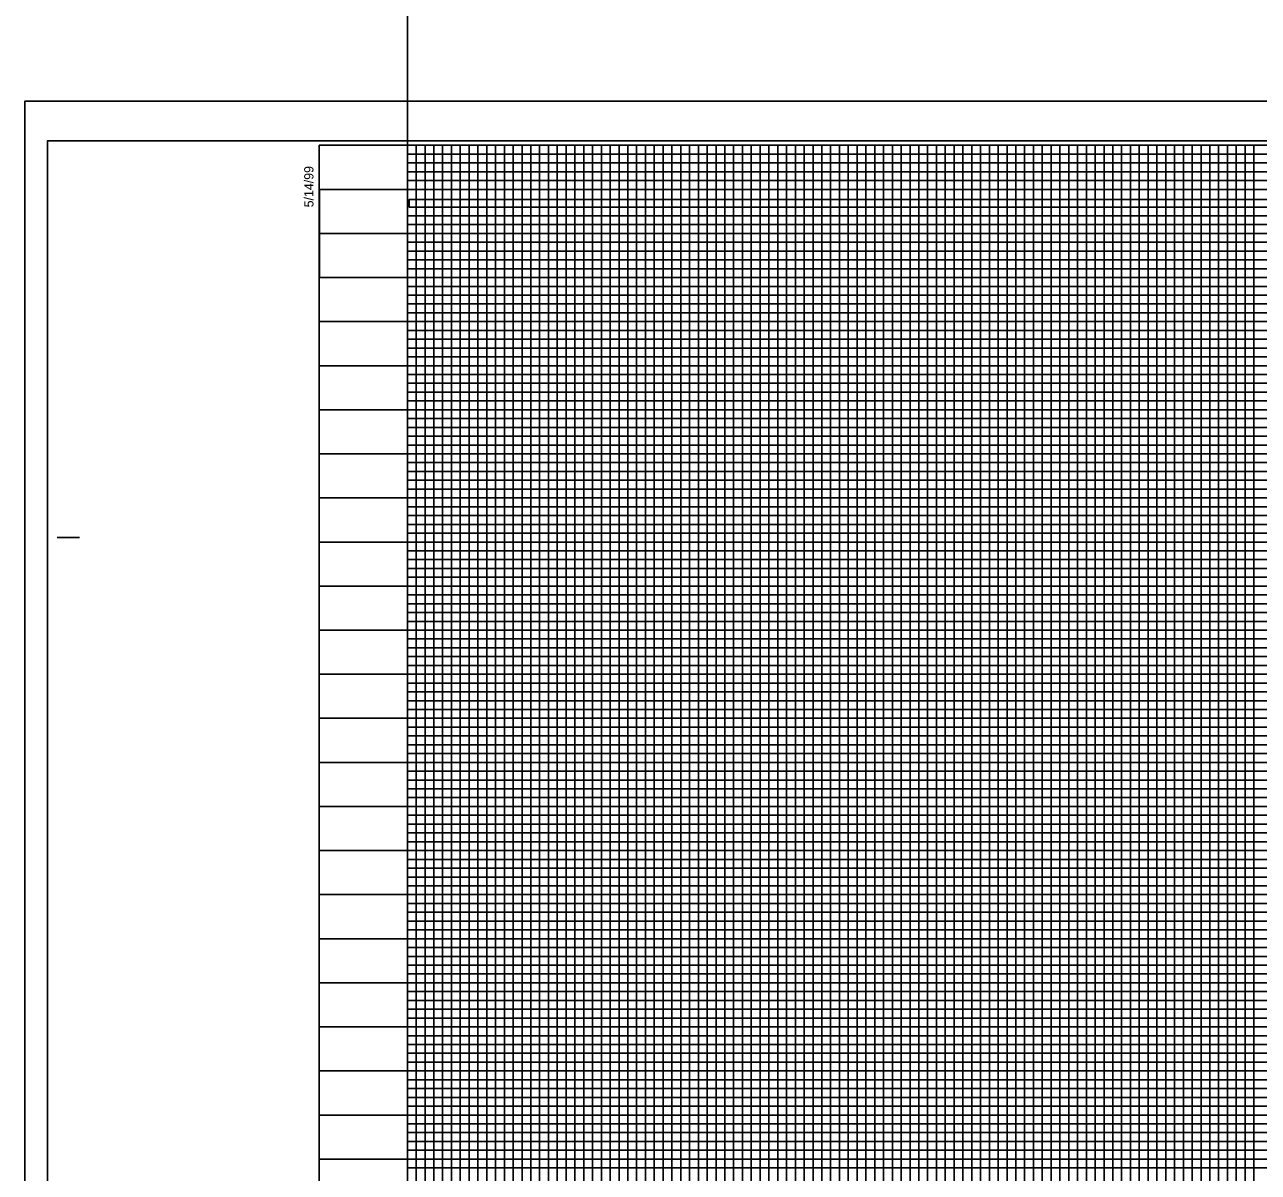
# Model space of a CAD drawing. Extents: x 2345490 to 2436403, y 465165 to 573888.
# Drawn here: x 2410678 to 2411378, y 537268 to 537919 of the extents above; entities that cross this region are included whole.
import ezdxf

# ---------------------------------------------------------------- set-up
doc = ezdxf.new("R2010")
doc.units = 0
for name, color, linetype in [('Old_Level_18', 7, 'Continuous'), ('Old_Level_41', 7, 'Continuous'), ('Old_Level_42', 7, 'Continuous'), ('Old_Level_43', 7, 'Continuous'), ('Old_Level_50', 7, 'Continuous'), ('Old_Level_51', 7, 'Continuous'), ('Old_Level_63', 7, 'Continuous')]:
    doc.layers.add(name, color=color, linetype=linetype)

msp = doc.modelspace()

# ---------------------------------------------------------------- linework, layer by layer
at = {"layer": 'Old_Level_18'}
msp.add_lwpolyline([(2412345.325, 537850.5035), (2410845.325, 537850.5035), (2410845.325, 536800.5035), (2412345.325, 536800.5035)], close=True, dxfattribs=at)
at = {"layer": 'Old_Level_41'}
msp.add_line((2410696.825, 537628.0035), (2410709.325, 537628.0035), dxfattribs=at)
for points in [[(2410845.325, 537850.5035), (2410895.325, 537850.5035), (2410895.325, 536825.5035), (2410945.325, 536825.5035), (2410945.325, 537850.5035), (2410995.325, 537850.5035), (2410995.325, 536825.5035), (2411045.325, 536825.5035), (2411045.325, 537850.5035), (2411095.325, 537850.5035), (2411095.325, 536825.5035), (2411145.325, 536825.5035), (2411145.325, 537850.5035), (2411195.325, 537850.5035), (2411195.325, 536825.5035), (2411245.325, 536825.5035), (2411245.325, 537850.5035), (2411295.325, 537850.5035), (2411295.325, 536825.5035), (2411345.325, 536825.5035), (2411345.325, 537850.5035), (2411395.325, 537850.5035)], [(2410920.325, 536825.5035), (2410920.325, 537850.5035), (2410970.325, 537850.5035), (2410970.325, 536825.5035), (2411020.325, 536825.5035), (2411020.325, 537850.5035), (2411070.325, 537850.5035), (2411070.325, 536825.5035), (2411120.325, 536825.5035), (2411120.325, 537850.5035), (2411170.325, 537850.5035), (2411170.325, 536825.5035), (2411220.325, 536825.5035), (2411220.325, 537850.5035), (2411270.325, 537850.5035), (2411270.325, 536825.5035), (2411320.325, 536825.5035), (2411320.325, 537850.5035), (2411370.325, 537850.5035), (2411370.325, 536825.5035), (2411420.325, 536825.5035)], [(2410845.325, 537800.5035), (2412145.275, 537800.5035)], [(2412145.275, 537750.5035), (2410845.325, 537750.5035), (2410845.325, 537700.4535), (2412345.325, 537700.4535)], [(2412345.325, 537675.5035), (2410845.325, 537675.5035), (2410845.325, 537725.5035), (2412145.275, 537725.5035)], [(2412345.325, 537650.5035), (2410845.325, 537650.5035), (2410845.325, 537600.5035), (2412345.325, 537600.5035)], [(2412345.325, 537575.5035), (2410845.325, 537575.5035), (2410845.325, 537625.5035), (2412345.325, 537625.5035)], [(2412345.325, 537550.5035), (2410845.325, 537550.5035), (2410845.325, 537500.5035), (2412345.325, 537500.5035)], [(2412345.325, 537450.5035), (2410845.325, 537450.5035), (2410845.325, 537400.5035), (2412345.325, 537400.5035)], [(2412345.325, 537350.5035), (2410845.325, 537350.5035), (2410845.325, 537300.5035), (2412345.325, 537300.5035)]]:
    msp.add_lwpolyline(points, dxfattribs=at)
at = {"layer": 'Old_Level_42'}
for points in [[(2412145.275, 537775.5035), (2410845.425, 537775.5035), (2410845.425, 537825.4535), (2412145.275, 537825.4535)], [(2412345.325, 537475.5035), (2410845.325, 537475.5035), (2410845.325, 537525.5035), (2412345.325, 537525.5035)], [(2412345.325, 537375.5035), (2410845.325, 537375.5035), (2410845.325, 537425.5035), (2412345.325, 537425.5035)], [(2412345.325, 537275.5035), (2410845.325, 537275.5035), (2410845.325, 537325.5035), (2412345.325, 537325.5035)]]:
    msp.add_lwpolyline(points, dxfattribs=at)
at = {"layer": 'Old_Level_43'}
for p, q in [((2412295.325, 537670.5035), (2410895.325, 537670.5035)), ((2410895.325, 537670.5035), (2410895.325, 537665.5035)), ((2410895.325, 537665.5035), (2412295.325, 537665.5035)), ((2412295.325, 537645.5035), (2410895.325, 537645.5035))]:
    msp.add_line(p, q, dxfattribs=at)
for points in [[(2410900.325, 537850.5035), (2410905.325, 537850.5035), (2410910.325, 537850.5035), (2410915.325, 537850.5035), (2410925.325, 537850.5035), (2410892.275, 537850.5035), (2410897.275, 537850.5035), (2410855.325, 537850.5035), (2410860.325, 537850.5035), (2410865.325, 537850.5035), (2410875.325, 537850.5035), (2410880.325, 537850.5035), (2410885.325, 537850.5035), (2410890.325, 537850.5035), (2410900.325, 537850.5035), (2410900.325, 536825.5035)], [(2410905.325, 536825.5035), (2410905.325, 537850.5035), (2410910.325, 537850.5035), (2410910.325, 536825.5035)], [(2410915.325, 536825.5035), (2410915.325, 537850.5035), (2410925.325, 537850.5035), (2410925.325, 536825.5035)], [(2410930.325, 536825.5035), (2410930.325, 537850.5035), (2410935.325, 537850.5035), (2410935.325, 536825.5035)], [(2410940.325, 536825.5035), (2410940.325, 537850.5035), (2410950.325, 537850.5035), (2410950.325, 536825.5035)], [(2410955.325, 536825.5035), (2410955.325, 537850.5035), (2410960.325, 537850.5035), (2410960.325, 536825.5035)], [(2410965.325, 536825.5035), (2410965.325, 537850.5035), (2410975.325, 537850.5035), (2410975.325, 536825.5035)], [(2410980.325, 536825.5035), (2410980.325, 537850.5035), (2410985.325, 537850.5035), (2410985.325, 536825.5035)], [(2410990.325, 536825.5035), (2410990.325, 537850.5035), (2411000.325, 537850.5035), (2411000.325, 536825.5035)], [(2411005.325, 536825.5035), (2411005.325, 537850.5035), (2411010.325, 537850.5035), (2411010.325, 536825.5035)], [(2411015.325, 536825.5035), (2411015.325, 537850.5035), (2411025.325, 537850.5035), (2411025.325, 536825.5035)], [(2411030.325, 536825.5035), (2411030.325, 537850.5035), (2411035.325, 537850.5035), (2411035.325, 536825.5035)], [(2411040.325, 536825.5035), (2411040.325, 537850.5035), (2411050.325, 537850.5035), (2411050.325, 536825.5035)], [(2411055.325, 536825.5035), (2411055.325, 537850.5035), (2411060.325, 537850.5035), (2411060.325, 536825.5035)], [(2411065.325, 536825.5035), (2411065.325, 537850.5035), (2411075.325, 537850.5035), (2411075.325, 536825.5035)], [(2411080.325, 536825.5035), (2411080.325, 537850.5035), (2411085.325, 537850.5035), (2411085.325, 536825.5035)], [(2411090.325, 536825.5035), (2411090.325, 537850.5035), (2411100.325, 537850.5035), (2411100.325, 536825.5035)], [(2411105.325, 536825.5035), (2411105.325, 537850.5035), (2411105.325, 537850.5035), (2411110.325, 537850.5035), (2411110.325, 536825.5035)], [(2411115.325, 536825.5035), (2411115.325, 537850.5035), (2411125.325, 537850.5035), (2411125.325, 536825.5035)], [(2411130.325, 536825.5035), (2411130.325, 537850.5035), (2411135.325, 537850.5035), (2411135.325, 536825.5035)], [(2411140.325, 536825.5035), (2411140.325, 537850.5035), (2411150.325, 537850.5035), (2411150.325, 536825.5035)], [(2411155.325, 536825.5035), (2411155.325, 537850.5035), (2411160.325, 537850.5035), (2411160.325, 536825.5035)], [(2411165.325, 536825.5035), (2411165.325, 537850.5035), (2411175.325, 537850.5035), (2411175.325, 536825.5035)], [(2411180.325, 536825.5035), (2411180.325, 537850.5035), (2411185.325, 537850.5035), (2411185.325, 536825.5035)], [(2411190.325, 536825.5035), (2411190.325, 537850.5035), (2411200.325, 537850.5035), (2411200.325, 536825.5035)], [(2411205.325, 536825.5035), (2411205.325, 537850.5035), (2411210.325, 537850.5035), (2411210.325, 536825.5035)], [(2411215.325, 536825.5035), (2411215.325, 537850.5035), (2411225.325, 537850.5035), (2411225.325, 536825.5035)], [(2411230.325, 537850.5035), (2411230.325, 536825.5035), (2411235.325, 536825.5035), (2411235.325, 537850.5035)], [(2411230.325, 537849.9035), (2411230.325, 536825.5035), (2411235.325, 536825.5035), (2411235.325, 537849.9035)], [(2411240.325, 536825.5035), (2411240.325, 537850.5035), (2411250.325, 537850.5035), (2411250.325, 536825.5035)], [(2411255.325, 536825.5035), (2411255.325, 537850.5035), (2411260.325, 537850.5035), (2411260.325, 536825.5035)], [(2411265.325, 536825.5035), (2411265.325, 537850.5035), (2411275.325, 537850.5035), (2411275.325, 536825.5035)], [(2411280.325, 536825.5035), (2411280.325, 537850.5035), (2411285.325, 537850.5035), (2411285.325, 536825.5035)], [(2411290.325, 536825.5035), (2411290.325, 537850.5035), (2411300.325, 537850.5035), (2411300.325, 536825.5035)], [(2411305.325, 536825.5035), (2411305.325, 537850.5035), (2411310.325, 537850.5035), (2411310.325, 536825.5035)], [(2411315.325, 536825.5035), (2411315.325, 537850.5035), (2411325.325, 537850.5035), (2411325.325, 536825.5035)], [(2411330.325, 536825.5035), (2411330.325, 537850.5035), (2411335.325, 537850.5035), (2411335.325, 536825.5035)], [(2411340.325, 536825.5035), (2411340.325, 537850.5035), (2411350.325, 537850.5035), (2411350.325, 536825.5035)], [(2411355.325, 536825.5035), (2411355.325, 537850.5035), (2411360.325, 537850.5035), (2411360.325, 536825.5035)], [(2411365.325, 536825.5035), (2411365.325, 537850.5035), (2411375.325, 537850.5035), (2411375.325, 536825.5035)], [(2412145.275, 537845.5035), (2410895.325, 537845.5035), (2410895.325, 537840.5035), (2412145.275, 537840.5035)], [(2412145.275, 537835.5035), (2410895.325, 537835.5035), (2410895.325, 537830.5035), (2412145.275, 537830.5035)], [(2412145.275, 537819.7535), (2410896.325, 537819.7535), (2410896.325, 537815.5035), (2412145.275, 537815.5035)], [(2412145.275, 537810.5035), (2410895.325, 537810.5035), (2410895.325, 537805.5035), (2412145.275, 537805.5035)], [(2412145.275, 537795.5035), (2410895.325, 537795.5035), (2410895.325, 537790.5035), (2412145.275, 537790.5035)], [(2412145.275, 537785.5035), (2410895.325, 537785.5035), (2410895.325, 537780.5035), (2412145.275, 537780.5035)], [(2412145.275, 537770.5035), (2410895.325, 537770.5035), (2410895.325, 537765.5035), (2412145.275, 537765.5035)], [(2412145.275, 537760.5035), (2410895.325, 537760.5035), (2410895.325, 537755.5035), (2412145.275, 537755.5035)], [(2412145.275, 537745.5035), (2410895.325, 537745.5035), (2410895.325, 537740.5035), (2412145.275, 537740.5035)], [(2412145.275, 537735.5035), (2410895.325, 537735.5035), (2410895.325, 537730.5035), (2412145.275, 537730.5035)], [(2412145.275, 537720.5035), (2410895.325, 537720.5035), (2410895.325, 537715.5035), (2412145.275, 537715.5035)], [(2412295.325, 537710.5035), (2410895.325, 537710.5035), (2410895.325, 537710.5035), (2410895.325, 537690.5035), (2412295.325, 537690.5035)], [(2410895.325, 537705.5035), (2412295.325, 537705.5035)], [(2412295.325, 537695.5035), (2410895.325, 537695.5035)], [(2412295.325, 537685.5035), (2410895.325, 537685.5035), (2410895.325, 537680.5035), (2412295.325, 537680.5035)], [(2412295.325, 537660.5035), (2410895.325, 537660.5035), (2410895.325, 537655.5035), (2412295.325, 537655.5035)], [(2412295.325, 537640.5035), (2410895.325, 537640.5035), (2410895.325, 537635.5035), (2412295.325, 537635.5035)], [(2412295.325, 537630.5035), (2410895.325, 537630.5035)], [(2410895.325, 537620.5035), (2412295.325, 537620.5035)], [(2412295.325, 537615.5035), (2410895.325, 537615.5035), (2410895.325, 537610.5035), (2412295.325, 537610.5035)], [(2412295.325, 537605.5035), (2410895.325, 537605.5035), (2410895.325, 537595.5035), (2412295.325, 537595.5035)], [(2412295.325, 537590.5035), (2410895.325, 537590.5035), (2410895.325, 537585.5035), (2412295.325, 537585.5035)], [(2412295.325, 537580.5035), (2410895.325, 537580.5035), (2410895.325, 537570.5035), (2412295.325, 537570.5035)], [(2412295.325, 537565.5035), (2410895.325, 537565.5035), (2410895.325, 537560.5035), (2412295.325, 537560.5035)], [(2412295.325, 537555.5035), (2410895.325, 537555.5035), (2410895.325, 537545.5035), (2412295.325, 537545.5035)], [(2412295.325, 537540.5035), (2410895.325, 537540.5035), (2410895.325, 537535.5035), (2412295.325, 537535.5035)], [(2412295.325, 537530.5035), (2410895.325, 537530.5035), (2410895.325, 537520.5035), (2412295.325, 537520.5035)], [(2412295.325, 537515.5035), (2410895.325, 537515.5035), (2410895.325, 537510.5035), (2412295.325, 537510.5035)], [(2412295.325, 537505.5035), (2410895.325, 537505.5035), (2410895.325, 537495.5035), (2412295.325, 537495.5035)], [(2412295.325, 537490.5035), (2410895.325, 537490.5035), (2410895.325, 537485.5035), (2412295.325, 537485.5035)], [(2412295.325, 537480.5035), (2410895.325, 537480.5035), (2410895.325, 537470.5035), (2412295.325, 537470.5035)], [(2412295.325, 537465.5035), (2410895.325, 537465.5035), (2410895.325, 537460.5035), (2412295.325, 537460.5035)], [(2412295.325, 537455.5035), (2410895.325, 537455.5035), (2410895.325, 537445.5035), (2412295.325, 537445.5035)], [(2412295.325, 537440.5035), (2410895.325, 537440.5035), (2410895.325, 537435.5035), (2412295.325, 537435.5035)], [(2412295.325, 537430.5035), (2410895.325, 537430.5035), (2410895.325, 537420.5035), (2412295.325, 537420.5035)], [(2412295.325, 537415.5035), (2410895.325, 537415.5035), (2410895.325, 537410.5035), (2412295.325, 537410.5035)], [(2412295.325, 537405.5035), (2410895.325, 537405.5035), (2410895.325, 537395.5035), (2412295.325, 537395.5035)], [(2412295.325, 537390.5035), (2410895.325, 537390.5035), (2410895.325, 537385.5035), (2412295.325, 537385.5035)], [(2412295.325, 537380.5035), (2410895.325, 537380.5035), (2410895.325, 537370.5035), (2412295.325, 537370.5035)], [(2412295.325, 537365.5035), (2410895.325, 537365.5035), (2410895.325, 537360.5035), (2412295.325, 537360.5035)], [(2412295.325, 537355.5035), (2410895.325, 537355.5035), (2410895.325, 537345.5035), (2412295.325, 537345.5035)], [(2412295.325, 537340.5035), (2410895.325, 537340.5035), (2410895.325, 537335.5035), (2412295.325, 537335.5035)], [(2412295.325, 537330.5035), (2410895.325, 537330.5035)], [(2410895.325, 537320.5035), (2412295.325, 537320.5035)], [(2412295.325, 537315.5035), (2410895.325, 537315.5035), (2410895.325, 537310.5035), (2412295.325, 537310.5035)], [(2412295.325, 537305.5035), (2410895.325, 537305.5035), (2410895.325, 537295.5035), (2412295.325, 537295.5035)], [(2412295.325, 537290.5035), (2410895.325, 537290.5035), (2410895.325, 537285.5035), (2412295.325, 537285.5035)], [(2412295.325, 537280.5035), (2410895.325, 537280.5035), (2410895.325, 537270.5035), (2412295.325, 537270.5035)]]:
    msp.add_lwpolyline(points, dxfattribs=at)
at = {"layer": 'Old_Level_50'}
msp.add_lwpolyline([(2412357.825, 537853.0535), (2410691.325, 537853.0535), (2410691.325, 536797.9535), (2412357.825, 536797.9535)], close=True, dxfattribs=at)
at = {"layer": 'Old_Level_51'}
msp.add_lwpolyline([(2412362.325, 537875.5035), (2410678.325, 537875.5035), (2410678.325, 536775.5035), (2412362.325, 536775.5035)], close=True, dxfattribs=at)
at = {"layer": 'Old_Level_63'}
msp.add_line((2410895.325, 536825.5035), (2410895.325, 539325.5035), dxfattribs=at)

# ---------------------------------------------------------------- texts
at = {"layer": 'Old_Level_41'}
msp.add_text('5/14/99', height=5.25, rotation=90, dxfattribs=at).set_placement((2410842.075, 537815.3035))

doc.saveas('drawing.dxf')
